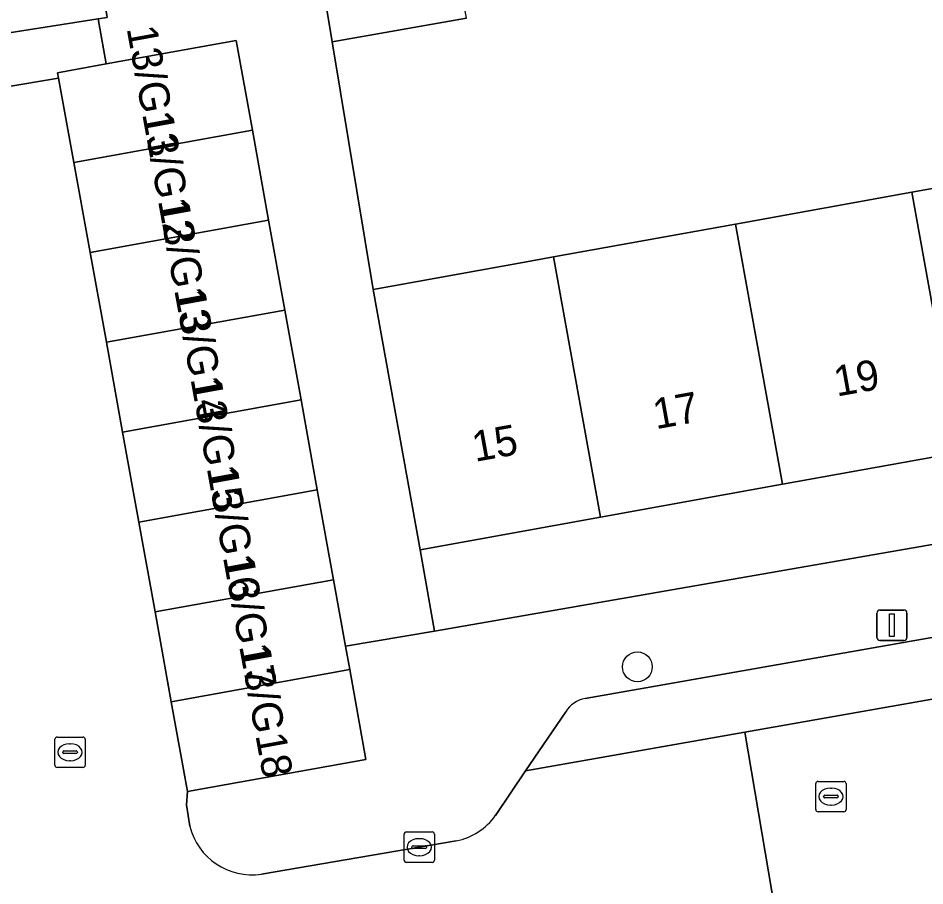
# Model space of a CAD drawing. Extents: x 162879 to 165540, y 384011 to 385181.
# Drawn here: x 164513.89 to 164543.72, y 384500.16 to 384528.71 of the extents above; entities that cross this region are included whole.
import ezdxf

# ---------------------------------------------------------------- set-up
doc = ezdxf.new("R2010")
doc.units = 0
for name, color, linetype in [('IMGEO_Boom', 7, 'Continuous'), ('IMGEO_Erf', 7, 'Continuous'), ('IMGEO_Kolk', 7, 'Continuous'), ('IMGEO_Lichtmast', 7, 'Continuous'), ('IMGEO_Muur', 7, 'Continuous'), ('IMGEO_Pand', 7, 'Continuous'), ('IMGEO_Pand_nummerreeks', 7, 'Continuous'), ('IMGEO_Parkeervlak_open', 7, 'Continuous'), ('IMGEO_Rijbaan_lokaal_open', 7, 'Continuous'), ('IMGEO_Rioolput', 7, 'Continuous'), ('IMGEO_Voetpad_open', 7, 'Continuous')]:
    doc.layers.add(name, color=color, linetype=linetype)

msp = doc.modelspace()

# ---------------------------------------------------------------- linework, layer by layer
at = {"layer": 'IMGEO_Boom'}
msp.add_circle((164534.26, 384507.367), 0.489, dxfattribs=at)
at = {"layer": 'IMGEO_Erf'}
for points in [[(164489.182, 384524.384), (164516.529, 384528.681), (164516.824, 384528.731), (164514.432, 384543.149), (164509.503, 384542.312)], [(164528.637, 384528.708), (164524.222, 384527.93), (164525.573, 384519.783), (164530.494, 384520.671), (164531.5, 384520.853), (164537.488, 384521.934), (164543.29, 384522.981), (164548.962, 384524.005), (164554.924, 384525.081), (164560.84, 384526.149), (164567.212, 384527.299), (164565.795, 384535.259)]]:
    msp.add_lwpolyline(points, dxfattribs=at)
msp.add_lwpolyline([(164569.269, 384515.796), (164568.757, 384518.737), (164562.386, 384517.587), (164556.47, 384516.519), (164550.508, 384515.443), (164544.836, 384514.419), (164539.034, 384513.372), (164533.046, 384512.291), (164527.119, 384511.221), (164527.593, 384508.541)], close=True, dxfattribs=at)
at = {"layer": 'IMGEO_Kolk'}
for p, q in [((164515.099, 384504.132), (164515.099, 384504.984)), ((164515.174, 384505.058), (164516.026, 384505.058)), ((164516.1, 384504.984), (164516.1, 384504.132)), ((164515.587, 384504.838), (164515.612, 384504.838)), ((164515.358, 384504.552), (164515.358, 384504.564)), ((164515.796, 384504.515), (164515.398, 384504.515)), ((164515.401, 384504.601), (164515.799, 384504.601)), ((164515.842, 384504.564), (164515.842, 384504.552)), ((164516.026, 384504.058), (164515.174, 384504.058)), ((164515.61, 384504.278), (164515.585, 384504.278)), ((164526.585, 384501.009), (164526.585, 384501.861)), ((164526.66, 384501.935), (164527.512, 384501.935)), ((164527.073, 384501.715), (164527.098, 384501.715)), ((164527.586, 384501.861), (164527.586, 384501.009)), ((164526.844, 384501.429), (164526.844, 384501.441)), ((164527.282, 384501.392), (164526.884, 384501.392)), ((164526.887, 384501.478), (164527.285, 384501.478)), ((164527.328, 384501.441), (164527.328, 384501.429)), ((164527.096, 384501.155), (164527.071, 384501.155)), ((164527.512, 384500.935), (164526.66, 384500.935))]:
    msp.add_line(p, q, dxfattribs=at)
for points in [[(164515.099, 384504.132), (164515.099, 384504.984)], [(164515.174, 384505.058), (164516.026, 384505.058)], [(164516.1, 384504.984), (164516.1, 384504.132)], [(164516.026, 384504.058), (164515.174, 384504.058)], [(164526.585, 384501.009), (164526.585, 384501.861)], [(164526.66, 384501.935), (164527.512, 384501.935)], [(164527.586, 384501.861), (164527.586, 384501.009)], [(164527.512, 384500.935), (164526.66, 384500.935)]]:
    msp.add_lwpolyline(points, dxfattribs=at)
for centre, radius, start, end in [((164515.176, 384504.982), 0.0765, 91.552, 178.448), ((164515.176, 384504.982), 0.0765, 91.552, 178.448), ((164516.024, 384504.982), 0.0765, 1.552, 88.448), ((164516.024, 384504.982), 0.0765, 1.552, 88.448), ((164515.398, 384504.561), 0.0403, 85.8775, 175.7526), ((164515.395, 384504.551), 0.0366, 178.938, 274.7102), ((164515.799, 384504.558), 0.043, 264.8664, 352.4533), ((164515.803, 384504.563), 0.0386, 1.7309, 96.639), ((164515.176, 384504.134), 0.0765, 181.552, 268.448), ((164515.176, 384504.134), 0.0765, 181.552, 268.448), ((164516.024, 384504.134), 0.0765, 271.552, 358.448), ((164516.024, 384504.134), 0.0765, 271.552, 358.448), ((164526.662, 384501.859), 0.0765, 91.552, 178.448), ((164526.662, 384501.859), 0.0765, 91.552, 178.448), ((164527.51, 384501.859), 0.0765, 1.552, 88.448), ((164527.51, 384501.859), 0.0765, 1.552, 88.448), ((164526.884, 384501.438), 0.0403, 85.8775, 175.7526), ((164526.881, 384501.428), 0.0366, 178.938, 274.7102), ((164527.285, 384501.435), 0.043, 264.8664, 352.4533), ((164527.289, 384501.44), 0.0386, 1.7309, 96.639), ((164526.662, 384501.011), 0.0765, 181.552, 268.448), ((164526.662, 384501.011), 0.0765, 181.552, 268.448), ((164527.51, 384501.011), 0.0765, 271.552, 358.448), ((164527.51, 384501.011), 0.0765, 271.552, 358.448)]:
    msp.add_arc(centre, radius, start, end, dxfattribs=at)
for centre, major_axis, ratio, start_param, end_param in [((164515.586, 384504.558), (-0.387, 0.002), 0.722429, 4.712389, 7.853982), ((164515.611, 384504.558), (-0.39, 0.002), 0.717154, 1.570796, 4.712389), ((164527.072, 384501.435), (-0.387, 0.002), 0.722429, 4.712389, 7.853982), ((164527.097, 384501.435), (-0.39, 0.002), 0.717154, 1.570796, 4.712389)]:
    msp.add_ellipse(centre, major_axis=major_axis, ratio=ratio, start_param=start_param, end_param=end_param, dxfattribs=at)
at = {"layer": 'IMGEO_Lichtmast'}
for p, q in [((164542.137, 384508.335), (164542.137, 384509.135)), ((164542.137, 384509.135), (164542.137, 384508.335)), ((164542.237, 384509.235), (164543.027, 384509.235)), ((164543.027, 384509.235), (164542.237, 384509.235)), ((164543.127, 384509.135), (164543.127, 384508.335)), ((164543.127, 384508.335), (164543.127, 384509.135)), ((164543.027, 384508.235), (164542.237, 384508.235)), ((164542.237, 384508.235), (164543.027, 384508.235))]:
    msp.add_line(p, q, dxfattribs=at)
msp.add_lwpolyline([(164542.557, 384509.11), (164542.707, 384509.11), (164542.707, 384508.36), (164542.557, 384508.36), (164542.557, 384509.11)], dxfattribs=at)
for centre, start, end in [((164542.237, 384509.135), 90, 180), ((164542.237, 384509.135), 90, 180), ((164543.027, 384509.135), 0, 90), ((164543.027, 384509.135), 360, 90), ((164542.237, 384508.335), 180, 270), ((164542.237, 384508.335), 180, 270), ((164543.027, 384508.335), 270, 0), ((164543.027, 384508.335), 270, 0)]:
    msp.add_arc(centre, 0.1, start, end, dxfattribs=at)
at = {"layer": 'IMGEO_Muur'}
msp.add_lwpolyline([(164524.222, 384527.93), (164525.573, 384519.783)], dxfattribs=at)
at = {"layer": 'IMGEO_Pand'}
for points in [[(164528.163, 384531.334), (164523.785, 384530.562), (164524.123, 384528.526), (164524.222, 384527.93), (164528.637, 384528.708)], [(164515.727, 384523.956), (164521.598, 384525.016), (164521.064, 384527.972), (164516.783, 384527.199), (164515.193, 384526.912), (164515.225, 384526.736)], [(164515.727, 384523.956), (164516.26, 384520.999), (164522.132, 384522.059), (164521.598, 384525.016)], [(164550.508, 384515.443), (164548.962, 384524.005), (164543.29, 384522.981), (164544.836, 384514.419)], [(164544.836, 384514.419), (164543.29, 384522.981), (164537.488, 384521.934), (164539.034, 384513.372)], [(164522.132, 384522.059), (164516.26, 384520.999), (164516.794, 384518.043), (164522.665, 384519.103)], [(164533.046, 384512.291), (164539.034, 384513.372), (164537.488, 384521.934), (164531.5, 384520.853)], [(164533.046, 384512.291), (164531.5, 384520.853), (164530.494, 384520.671), (164525.573, 384519.783), (164527.119, 384511.221)], [(164523.199, 384516.147), (164522.665, 384519.103), (164516.794, 384518.043), (164517.328, 384515.087)], [(164517.862, 384512.13), (164523.733, 384513.19), (164523.199, 384516.147), (164517.328, 384515.087)], [(164524.266, 384510.234), (164523.733, 384513.19), (164517.862, 384512.13), (164518.395, 384509.174)], [(164524.266, 384510.234), (164518.395, 384509.174), (164518.929, 384506.217), (164524.8, 384507.277), (164524.661, 384508.046)], [(164524.8, 384507.277), (164518.929, 384506.217), (164519.463, 384503.261), (164525.334, 384504.321)]]:
    msp.add_lwpolyline(points, close=True, dxfattribs=at)
at = {"layer": 'IMGEO_Parkeervlak_open'}
for points in [[(164566.762, 384512.347), (164532.541, 384506.322)], [(164531.902, 384505.892), (164530.581, 384503.949), (164537.797, 384505.22), (164570.226, 384510.932)]]:
    msp.add_lwpolyline(points, dxfattribs=at)
msp.add_arc((164532.705, 384505.389), 0.947, 99.9486, 147.9268, dxfattribs=at)
at = {"layer": 'IMGEO_Rijbaan_lokaal_open'}
for points in [[(164517.328, 384515.087), (164516.794, 384518.043), (164516.26, 384520.999), (164515.727, 384523.956), (164515.225, 384526.736), (164508.283, 384525.564), (164508.792, 384522.744), (164509.327, 384519.78), (164509.862, 384516.816), (164510.397, 384513.852), (164510.932, 384510.888), (164511.468, 384507.924), (164512.003, 384504.959), (164512.538, 384501.995), (164512.898, 384500), (164513.062, 384499.029), (164513.562, 384496.059), (164533.681, 384499.431)], [(164519.537, 384502.131), (164519.432, 384502.83), (164519.463, 384503.261), (164518.929, 384506.217), (164518.395, 384509.174), (164517.862, 384512.13), (164517.328, 384515.087)], [(164585.226, 384508.657), (164584.395, 384513.443), (164570.226, 384510.932), (164537.797, 384505.22), (164539.461, 384495.38), (164546.428, 384455.429), (164547.071, 384451.869), (164551.842, 384452.691), (164544.407, 384495.277)], [(164539.461, 384495.38), (164537.797, 384505.22), (164530.581, 384503.949), (164529.594, 384502.482)], [(164528.3, 384501.643), (164521.896, 384500.548)]]:
    msp.add_lwpolyline(points, dxfattribs=at)
for centre, radius, start, end in [((164527.909, 384503.664), 2.058, 280.9545, 324.9624), ((164521.592, 384502.644), 2.118, 194.0091, 278.2639)]:
    msp.add_arc(centre, radius, start, end, dxfattribs=at)
at = {"layer": 'IMGEO_Rioolput'}
for p, q in [((164540.127, 384502.674), (164540.127, 384503.526)), ((164540.202, 384503.6), (164541.054, 384503.6)), ((164541.128, 384503.526), (164541.128, 384502.674)), ((164540.429, 384503.143), (164540.827, 384503.143)), ((164540.615, 384503.38), (164540.64, 384503.38)), ((164540.386, 384503.094), (164540.386, 384503.106)), ((164540.824, 384503.057), (164540.426, 384503.057)), ((164540.87, 384503.106), (164540.87, 384503.094)), ((164541.054, 384502.6), (164540.202, 384502.6)), ((164540.638, 384502.82), (164540.613, 384502.82))]:
    msp.add_line(p, q, dxfattribs=at)
for points in [[(164540.127, 384502.674), (164540.127, 384503.526)], [(164540.202, 384503.6), (164541.054, 384503.6)], [(164541.128, 384503.526), (164541.128, 384502.674)], [(164541.054, 384502.6), (164540.202, 384502.6)]]:
    msp.add_lwpolyline(points, dxfattribs=at)
for centre, radius, start, end in [((164540.204, 384503.524), 0.0765, 91.552, 178.448), ((164540.204, 384503.524), 0.0765, 91.552, 178.448), ((164541.052, 384503.524), 0.0765, 1.552, 88.448), ((164541.052, 384503.524), 0.0765, 1.552, 88.448), ((164540.426, 384503.103), 0.0403, 85.8775, 175.7526), ((164540.831, 384503.105), 0.0386, 1.7309, 96.639), ((164540.423, 384503.093), 0.0366, 178.938, 274.7102), ((164540.827, 384503.1), 0.043, 264.8664, 352.4533), ((164540.204, 384502.676), 0.0765, 181.552, 268.448), ((164540.204, 384502.676), 0.0765, 181.552, 268.448), ((164541.052, 384502.676), 0.0765, 271.552, 358.448), ((164541.052, 384502.676), 0.0765, 271.552, 358.448)]:
    msp.add_arc(centre, radius, start, end, dxfattribs=at)
for centre, major_axis, ratio, start_param, end_param in [((164540.614, 384503.1), (-0.387, 0.002), 0.722429, 4.712389, 7.853982), ((164540.639, 384503.1), (-0.39, 0.002), 0.717154, 1.570796, 4.712389)]:
    msp.add_ellipse(centre, major_axis=major_axis, ratio=ratio, start_param=start_param, end_param=end_param, dxfattribs=at)
at = {"layer": 'IMGEO_Voetpad_open'}
for points in [[(164516.072, 384556.868), (164516.722, 384557.226), (164517.443, 384557.373), (164512.035, 384557.575), (164513.111, 384550.505), (164514.432, 384543.149), (164516.824, 384528.731), (164516.529, 384528.681), (164516.783, 384527.199), (164521.064, 384527.972), (164521.598, 384525.016), (164522.132, 384522.059), (164522.665, 384519.103), (164523.199, 384516.147), (164523.733, 384513.19), (164524.266, 384510.234), (164524.661, 384508.046), (164527.593, 384508.541), (164527.119, 384511.221), (164525.573, 384519.783), (164524.222, 384527.93), (164524.123, 384528.526), (164523.785, 384530.562)], [(164508.283, 384525.564), (164515.225, 384526.736), (164515.193, 384526.912), (164516.783, 384527.199), (164516.529, 384528.681), (164489.182, 384524.384)], [(164627.715, 384521.035), (164627.63, 384521.527), (164630.887, 384522.089), (164630.635, 384523.533), (164602.136, 384518.615), (164597.072, 384517.472), (164571.211, 384512.941), (164571.059, 384514.097), (164570.707, 384516.046), (164569.269, 384515.796), (164527.593, 384508.541), (164524.661, 384508.046), (164524.8, 384507.277), (164525.334, 384504.321), (164519.463, 384503.261), (164519.432, 384502.83), (164519.537, 384502.131)], [(164532.541, 384506.322), (164566.762, 384512.347)], [(164529.594, 384502.482), (164530.581, 384503.949), (164531.902, 384505.892)], [(164521.896, 384500.548), (164528.3, 384501.643)]]:
    msp.add_lwpolyline(points, dxfattribs=at)
for centre, radius, start, end in [((164532.705, 384505.389), 0.947, 99.9486, 147.9268), ((164527.909, 384503.664), 2.058, 280.9545, 324.9624), ((164521.592, 384502.644), 2.118, 194.0091, 278.2639)]:
    msp.add_arc(centre, radius, start, end, dxfattribs=at)

# ---------------------------------------------------------------- texts
at = {"layer": 'IMGEO_Pand_nummerreeks'}
for s, rotation, p in [('13/G11', 280.3273, (164517.457, 384528.372)), ('13/G12', 280.3273, (164517.97, 384525.557)), ('13/G13', 280.3273, (164518.505, 384522.621)), ('13/G14', 280.3273, (164519.039, 384519.692)), ('19', 10.2322, (164540.819, 384516.254)), ('13/G15', 280.3273, (164519.573, 384516.762)), ('17', 10.2322, (164534.87, 384515.18)), ('15', 10.2322, (164528.922, 384514.107)), ('13/G16', 280.3273, (164520.107, 384513.832)), ('13/G17', 280.3245, (164520.64, 384510.903)), ('13/G18', 280.3273, (164521.175, 384507.97))]:
    msp.add_text(s, height=1, rotation=rotation, dxfattribs=at).set_placement(p)

doc.saveas('drawing.dxf')
